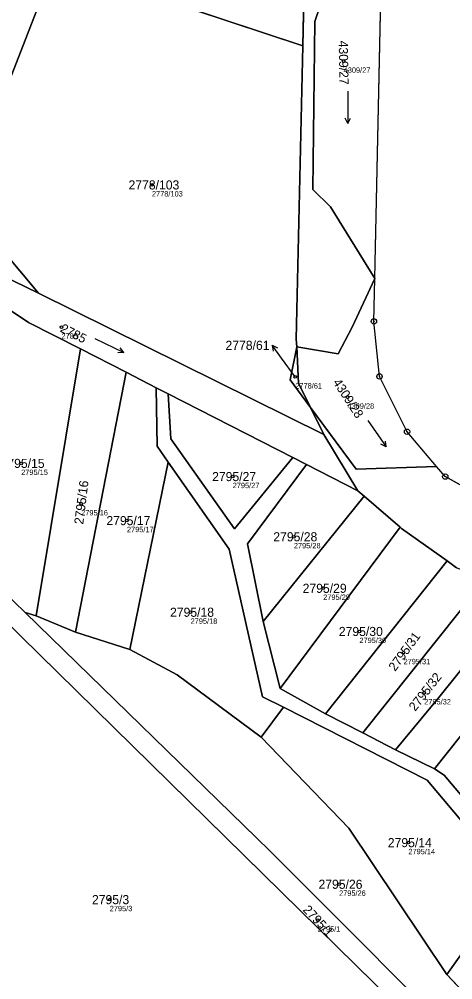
# Model space of a CAD drawing. Extents: x -739214 to -733252, y -1147612 to -1142842.
# Drawn here: x -737579.6 to -737498.6, y -1144353.6 to -1144174.3 of the extents above; entities that cross this region are included whole.
import ezdxf

# ---------------------------------------------------------------- set-up
doc = ezdxf.new("R2010")
doc.units = 0
for name, color, linetype in [('Definiční body', 7, 'Continuous'), ('Hranice parcel', 7, 'Continuous'), ('Parcelní čísla', 7, 'Continuous'), ('Polygon ku', 7, 'Continuous'), ('Polygon parcely', 7, 'Continuous'), ('Pop  PČ popisy', 7, 'Continuous'), ('Značky bodu BP', 7, 'Continuous'), ('Značky kultur', 7, 'Continuous')]:
    doc.layers.add(name, color=color, linetype=linetype)

msp = doc.modelspace()

# ---------------------------------------------------------------- linework, layer by layer
at = {"layer": 'Definiční body'}
for centre in [(-737519.01, -1144182.12), (-737554.82, -1144205.21), (-737571.72, -1144231.78), (-737528.04, -1144241.06), (-737518.3, -1144244.82), (-737579.25, -1144257.2), (-737539.74, -1144259.66), (-737568.04, -1144264.75), (-737559.49, -1144267.88), (-737528.31, -1144270.9), (-737522.83, -1144280.52), (-737547.6, -1144284.99), (-737516.07, -1144288.58), (-737507.82, -1144292.53), (-737503.96, -1144300.04), (-737506.92, -1144328), (-737519.87, -1144335.77), (-737562.71, -1144338.64), (-737523.85, -1144342.47)]:
    msp.add_circle(centre, 0.25, dxfattribs=at)
at = {"layer": 'Hranice parcel'}
for p, q in [((-737526.66, -1144179.23), (-737525.52, -1144127.38)), ((-737513.19, -1144222.71), (-737511.26, -1144132.52)), ((-737572.99, -1144163.88), (-737526.66, -1144179.23)), ((-737513.36, -1144230.69), (-737513.19, -1144222.71)), ((-737522.69, -1144251.81), (-737576.03, -1144225.44)), ((-737576.45, -1144285.67), (-737568.19, -1144235.83)), ((-737568.19, -1144235.83), (-737559.65, -1144240.2)), ((-737569.12, -1144288.71), (-737559.65, -1144240.2)), ((-737559.65, -1144240.2), (-737554, -1144243.09)), ((-737554, -1144243.09), (-737551.76, -1144244.23)), ((-737551.76, -1144244.23), (-737528.5, -1144256.12)), ((-737522.69, -1144251.81), (-737525.18, -1144246.76)), ((-737516.33, -1144262.34), (-737522.69, -1144251.81)), ((-737501.64, -1144257.76), (-737507.17, -1144251.28)), ((-737558.94, -1144291.97), (-737551.76, -1144256.97)), ((-737528.5, -1144256.12), (-737525.98, -1144257.41)), ((-737525.98, -1144257.41), (-737516.33, -1144262.34)), ((-737500.02, -1144259.67), (-737501.64, -1144257.76)), ((-737491.23, -1144264.59), (-737500.02, -1144259.67)), ((-737515.17, -1144263.34), (-737516.33, -1144262.34)), ((-737534.04, -1144286.7), (-737515.17, -1144263.34)), ((-737508.45, -1144269.13), (-737515.17, -1144263.34)), ((-737530.85, -1144299.2), (-737508.45, -1144269.13)), ((-737522.37, -1144303.94), (-737499.7, -1144275.41)), ((-737515.43, -1144307.53), (-737492.56, -1144278.89)), ((-737578.49, -1144285.03), (-737582.59, -1144281.04)), ((-737582.77, -1144286.02), (-737475.17, -1144391.69)), ((-737578.49, -1144285.03), (-737576.45, -1144285.67)), ((-737576.45, -1144285.67), (-737569.12, -1144288.71)), ((-737502.07, -1144314.24), (-737478.52, -1144284.68)), ((-737530.85, -1144299.2), (-737534.04, -1144286.7)), ((-737569.12, -1144288.71), (-737558.94, -1144291.97)), ((-737522.37, -1144303.94), (-737530.85, -1144299.2)), ((-737530.27, -1144302.72), (-737534.41, -1144308.3)), ((-737515.43, -1144307.53), (-737522.37, -1144303.94)), ((-737509.32, -1144310.65), (-737515.43, -1144307.53)), ((-737502.07, -1144314.24), (-737509.32, -1144310.65)), ((-737499.72, -1144352.62), (-737486.18, -1144333.6)), ((-737482.25, -1144371.07), (-737499.72, -1144352.62))]:
    msp.add_line(p, q, dxfattribs=at)
for points in [[(-737511.26, -1144132.52), (-737515.22, -1144147.76), (-737524.42, -1144174.69), (-737524.76, -1144206.07), (-737521.46, -1144209.33), (-737513.19, -1144222.71)], [(-737583.8, -1144189.89), (-737583.17, -1144190.19), (-737572.99, -1144163.88)], [(-737527.78, -1144235.44), (-737527.86, -1144233.99), (-737526.66, -1144179.23)], [(-737576.03, -1144225.44), (-737586.22, -1144213.31), (-737583.8, -1144189.89)], [(-737576.03, -1144225.44), (-737583.03, -1144221.98), (-737589.65, -1144217)], [(-737513.19, -1144222.71), (-737517.44, -1144231.77), (-737520.06, -1144236.73), (-737527.78, -1144235.44)], [(-737586.07, -1144225.41), (-737577.87, -1144230.88), (-737568.19, -1144235.83)], [(-737507.17, -1144251.28), (-737512.31, -1144240.97), (-737513.36, -1144230.69)], [(-737527.78, -1144235.44), (-737528.97, -1144241.62), (-737525.18, -1144246.76)], [(-737525.18, -1144246.76), (-737527.42, -1144242.21), (-737527.78, -1144235.44)], [(-737551.76, -1144256.97), (-737553.85, -1144253.99), (-737554, -1144243.09)], [(-737528.5, -1144256.12), (-737539.42, -1144269.44), (-737551.29, -1144252.63), (-737551.76, -1144244.23)], [(-737525.18, -1144246.76), (-737516.67, -1144258.29), (-737501.64, -1144257.76)], [(-737530.27, -1144302.72), (-737534.16, -1144300.81), (-737540.38, -1144273.19), (-737551.76, -1144256.97)], [(-737534.04, -1144286.7), (-737536.94, -1144272.19), (-737525.98, -1144257.41)], [(-737499.7, -1144275.41), (-737508.2, -1144269.34), (-737508.45, -1144269.13)], [(-737492.56, -1144278.89), (-737497.9, -1144276.69), (-737499.7, -1144275.41)], [(-737509.32, -1144310.65), (-737501.23, -1144300.88), (-737485.8, -1144281.68)], [(-737466.04, -1144395.32), (-737492.16, -1144370.24), (-737532.88, -1144329.44), (-737578.49, -1144285.03)], [(-737558.94, -1144291.97), (-737550.1, -1144296.67), (-737534.41, -1144308.3)], [(-737486.18, -1144333.6), (-737493.46, -1144328.15), (-737503.44, -1144316.34), (-737530.27, -1144302.72)], [(-737534.41, -1144308.3), (-737518.03, -1144325.29), (-737499.72, -1144352.62)], [(-737496.81, -1144319.43), (-737500.24, -1144315.38), (-737502.07, -1144314.24)]]:
    msp.add_lwpolyline(points, dxfattribs=at)
at = {"layer": 'Polygon ku'}
msp.add_lwpolyline([(-737491.23, -1144264.59), (-737500.02, -1144259.67), (-737501.64, -1144257.76), (-737507.17, -1144251.28), (-737512.31, -1144240.97), (-737513.36, -1144230.69), (-737513.19, -1144222.71), (-737511.26, -1144132.52), (-737511.2, -1144129.76), (-737510.18, -1144082.22), (-737510.28, -1144069.51), (-737510.52, -1144037.24), (-737513.85, -1143999.2), (-737514.25, -1143994.6), (-737522.21, -1143971.89), (-737537.84, -1143952.58), (-737559.28, -1143940.15), (-737592.02, -1143921.16), (-737594.23, -1143919.74), (-737607.91, -1143910.91), (-737612.92, -1143907.68), (-737620.68, -1143901.22), (-737653.13, -1143874.19)], dxfattribs=at)
at = {"layer": 'Polygon parcely'}
for points in [[(-737572.99, -1144163.88), (-737558.48, -1144119.48), (-737543.37, -1144072), (-737548.23, -1144057.6), (-737562.54, -1144055.63), (-737570.51, -1144046.89), (-737583.7, -1144044.36), (-737595.46, -1144058.23), (-737603.73, -1144089.83), (-737583.73, -1144111.81), (-737572.42, -1144127.55), (-737593.02, -1144185.43), (-737588.54, -1144187.59), (-737583.8, -1144189.89), (-737583.17, -1144190.19)], [(-737526.66, -1144179.23), (-737525.52, -1144127.38), (-737558.48, -1144119.48), (-737572.99, -1144163.88)], [(-737511.26, -1144132.52), (-737515.22, -1144147.76), (-737524.42, -1144174.69), (-737524.76, -1144206.07), (-737521.46, -1144209.33), (-737513.19, -1144222.71)], [(-737527.86, -1144233.99), (-737526.66, -1144179.23), (-737572.99, -1144163.88), (-737583.17, -1144190.19), (-737583.8, -1144189.89), (-737586.22, -1144213.31), (-737576.03, -1144225.44), (-737522.69, -1144251.81), (-737525.18, -1144246.76), (-737528.97, -1144241.62), (-737527.78, -1144235.44)], [(-737586.22, -1144213.31), (-737583.8, -1144189.89), (-737588.54, -1144187.59), (-737589.33, -1144191.21), (-737586.92, -1144192.99), (-737589.65, -1144217), (-737583.03, -1144221.98), (-737576.03, -1144225.44)], [(-737513.19, -1144222.71), (-737517.44, -1144231.77), (-737520.06, -1144236.73), (-737527.78, -1144235.44), (-737527.42, -1144242.21), (-737525.18, -1144246.76), (-737516.67, -1144258.29), (-737501.64, -1144257.76), (-737507.17, -1144251.28), (-737512.31, -1144240.97), (-737513.36, -1144230.69)], [(-737568.19, -1144235.83), (-737577.87, -1144230.88), (-737586.07, -1144225.41), (-737586.14, -1144275.15), (-737582.63, -1144279.77), (-737582.59, -1144281.04), (-737578.49, -1144285.03), (-737576.45, -1144285.67)], [(-737569.12, -1144288.71), (-737559.65, -1144240.2), (-737568.19, -1144235.83), (-737576.45, -1144285.67)], [(-737527.42, -1144242.21), (-737527.78, -1144235.44), (-737528.97, -1144241.62), (-737525.18, -1144246.76)], [(-737551.76, -1144256.97), (-737553.85, -1144253.99), (-737554, -1144243.09), (-737559.65, -1144240.2), (-737569.12, -1144288.71), (-737558.94, -1144291.97)], [(-737528.5, -1144256.12), (-737551.76, -1144244.23), (-737551.29, -1144252.63), (-737539.42, -1144269.44)], [(-737534.41, -1144308.3), (-737530.27, -1144302.72), (-737534.16, -1144300.81), (-737540.38, -1144273.19), (-737551.76, -1144256.97), (-737558.94, -1144291.97), (-737550.1, -1144296.67)], [(-737515.17, -1144263.34), (-737516.33, -1144262.34), (-737525.98, -1144257.41), (-737536.94, -1144272.19), (-737534.04, -1144286.7)], [(-737508.45, -1144269.13), (-737515.17, -1144263.34), (-737534.04, -1144286.7), (-737530.85, -1144299.2)], [(-737499.7, -1144275.41), (-737508.2, -1144269.34), (-737508.45, -1144269.13), (-737530.85, -1144299.2), (-737522.37, -1144303.94)], [(-737492.56, -1144278.89), (-737497.9, -1144276.69), (-737499.7, -1144275.41), (-737522.37, -1144303.94), (-737515.43, -1144307.53)], [(-737485.8, -1144281.68), (-737492.56, -1144278.89), (-737515.43, -1144307.53), (-737509.32, -1144310.65), (-737501.23, -1144300.88)], [(-737475.17, -1144391.69), (-737466.04, -1144395.32), (-737492.16, -1144370.24), (-737532.88, -1144329.44), (-737578.49, -1144285.03), (-737582.59, -1144281.04), (-737582.47, -1144284.34), (-737582.77, -1144286.02)], [(-737478.52, -1144284.68), (-737485.8, -1144281.68), (-737501.23, -1144300.88), (-737509.32, -1144310.65), (-737502.07, -1144314.24)], [(-737589.81, -1144352.43), (-737515.39, -1144375.72), (-737475.17, -1144391.69), (-737582.77, -1144286.02), (-737593.84, -1144347.91)], [(-737471.37, -1144287.62), (-737478.52, -1144284.68), (-737502.07, -1144314.24), (-737500.24, -1144315.38), (-737496.81, -1144319.43)], [(-737518.03, -1144325.29), (-737499.72, -1144352.62), (-737486.18, -1144333.6), (-737493.46, -1144328.15), (-737503.44, -1144316.34), (-737530.27, -1144302.72), (-737534.41, -1144308.3)], [(-737468.45, -1144344.48), (-737470.65, -1144345.24), (-737486.18, -1144333.6), (-737499.72, -1144352.62), (-737482.25, -1144371.07)]]:
    msp.add_lwpolyline(points, close=True, dxfattribs=at)
for points in [[(-737525.52, -1144127.38), (-737526.66, -1144179.23), (-737527.86, -1144233.99), (-737527.78, -1144235.44), (-737520.06, -1144236.73), (-737517.44, -1144231.77), (-737513.19, -1144222.71), (-737521.46, -1144209.33), (-737524.76, -1144206.07), (-737524.42, -1144174.69), (-737515.22, -1144147.76)], [(-737586.07, -1144225.41), (-737577.87, -1144230.88), (-737568.19, -1144235.83), (-737559.65, -1144240.2), (-737554, -1144243.09), (-737551.76, -1144244.23), (-737528.5, -1144256.12), (-737525.98, -1144257.41), (-737516.33, -1144262.34), (-737522.69, -1144251.81), (-737576.03, -1144225.44), (-737583.03, -1144221.98)], [(-737496.81, -1144319.43), (-737500.24, -1144315.38), (-737502.07, -1144314.24), (-737509.32, -1144310.65), (-737515.43, -1144307.53), (-737522.37, -1144303.94), (-737530.85, -1144299.2), (-737534.04, -1144286.7), (-737536.94, -1144272.19), (-737525.98, -1144257.41), (-737528.5, -1144256.12), (-737539.42, -1144269.44), (-737551.29, -1144252.63), (-737551.76, -1144244.23), (-737554, -1144243.09), (-737553.85, -1144253.99), (-737551.76, -1144256.97), (-737540.38, -1144273.19), (-737534.16, -1144300.81), (-737530.27, -1144302.72), (-737503.44, -1144316.34), (-737493.46, -1144328.15)], [(-737491.23, -1144264.59), (-737500.02, -1144259.67), (-737501.64, -1144257.76), (-737516.67, -1144258.29), (-737525.18, -1144246.76), (-737522.69, -1144251.81), (-737516.33, -1144262.34), (-737515.17, -1144263.34), (-737508.45, -1144269.13), (-737508.2, -1144269.34), (-737499.7, -1144275.41), (-737497.9, -1144276.69)], [(-737482.25, -1144371.07), (-737499.72, -1144352.62), (-737518.03, -1144325.29), (-737534.41, -1144308.3), (-737550.1, -1144296.67), (-737558.94, -1144291.97), (-737569.12, -1144288.71), (-737576.45, -1144285.67), (-737578.49, -1144285.03), (-737532.88, -1144329.44), (-737492.16, -1144370.24)]]:
    msp.add_lwpolyline(points, dxfattribs=at)
at = {"layer": 'Pop  PČ popisy'}
for p, q in [((-737530.62, -1144237.56), (-737532.38, -1144235.13)), ((-737532.38, -1144235.13), (-737531.39, -1144235.65)), ((-737532.38, -1144235.13), (-737532.2, -1144236.24)), ((-737528.04, -1144241.06), (-737530.62, -1144237.56))]:
    msp.add_line(p, q, dxfattribs=at)
at = {"layer": 'Značky bodu BP'}
for centre, radius in [((-737513.36, -1144230.69), 0.5), ((-737513.36, -1144230.69), 0.0303), ((-737512.31, -1144240.97), 0.5), ((-737512.31, -1144240.97), 0.0303), ((-737507.17, -1144251.28), 0.5), ((-737507.17, -1144251.28), 0.0303), ((-737500.02, -1144259.67), 0.5), ((-737500.02, -1144259.67), 0.0303)]:
    msp.add_circle(centre, radius, dxfattribs=at)
at = {"layer": 'Značky kultur'}
for p, q in [((-737518.25, -1144187.72), (-737518.25, -1144193.72)), ((-737518.25, -1144193.72), (-737518.75, -1144192.74)), ((-737518.25, -1144193.72), (-737517.75, -1144192.74)), ((-737565.48, -1144233.88), (-737560.09, -1144236.51)), ((-737560.09, -1144236.51), (-737560.75, -1144235.63)), ((-737560.09, -1144236.51), (-737561.19, -1144236.53)), ((-737514.51, -1144249.2), (-737511.07, -1144254.12)), ((-737511.07, -1144254.12), (-737512.04, -1144253.6)), ((-737511.07, -1144254.12), (-737511.22, -1144253.03))]:
    msp.add_line(p, q, dxfattribs=at)

# ---------------------------------------------------------------- texts
at = {"layer": 'Definiční body'}
for s, p in [('4309/27', (-737519.01, -1144184.28)), ('2778/103', (-737554.82, -1144207.37)), ('2785', (-737571.72, -1144233.94)), ('2778/61', (-737528.04, -1144243.22)), ('4309/28', (-737518.3, -1144246.98)), ('2795/15', (-737579.25, -1144259.36)), ('2795/27', (-737539.74, -1144261.82)), ('2795/16', (-737568.04, -1144266.91)), ('2795/17', (-737559.49, -1144270.04)), ('2795/28', (-737528.31, -1144273.06)), ('2795/29', (-737522.83, -1144282.68)), ('2795/18', (-737547.6, -1144287.15)), ('2795/30', (-737516.07, -1144290.74)), ('2795/31', (-737507.82, -1144294.69)), ('2795/32', (-737503.96, -1144302.2)), ('2795/14', (-737506.92, -1144330.16)), ('2795/26', (-737519.87, -1144337.93)), ('2795/3', (-737562.71, -1144340.8)), ('2795/1', (-737523.85, -1144344.63))]:
    msp.add_text(s, height=1, dxfattribs=at).set_placement(p)
at = {"layer": 'Parcelní čísla'}
for s, rotation, p in [('4309/27', 271, (-737519.93, -1144178.3)), ('2785', 333, (-737572.1, -1144232.54)), ('4309/28', 303, (-737521.1, -1144242.06)), ('2795/16', 83, (-737567.66, -1144268.66)), ('2795/31', 54, (-737509.39, -1144296.13)), ('2795/32', 52, (-737505.65, -1144303.59)), ('2795/1', 313, (-737526.73, -1144340.63))]:
    msp.add_text(s, height=1.7, rotation=rotation, dxfattribs=at).set_placement(p)
for s, p in [('2778/103', (-737559.19, -1144206.06)), ('2778/61', (-737541.08, -1144236)), ('2795/15', (-737583.09, -1144258.05)), ('2795/27', (-737543.58, -1144260.51)), ('2795/17', (-737563.33, -1144268.73)), ('2795/28', (-737532.15, -1144271.75)), ('2795/29', (-737526.67, -1144281.37)), ('2795/18', (-737551.44, -1144285.84)), ('2795/30', (-737519.91, -1144289.43)), ('2795/14', (-737510.76, -1144328.85)), ('2795/26', (-737523.71, -1144336.62)), ('2795/3', (-737566.02, -1144339.49))]:
    msp.add_text(s, height=1.7, dxfattribs=at).set_placement(p)

doc.saveas('drawing.dxf')
